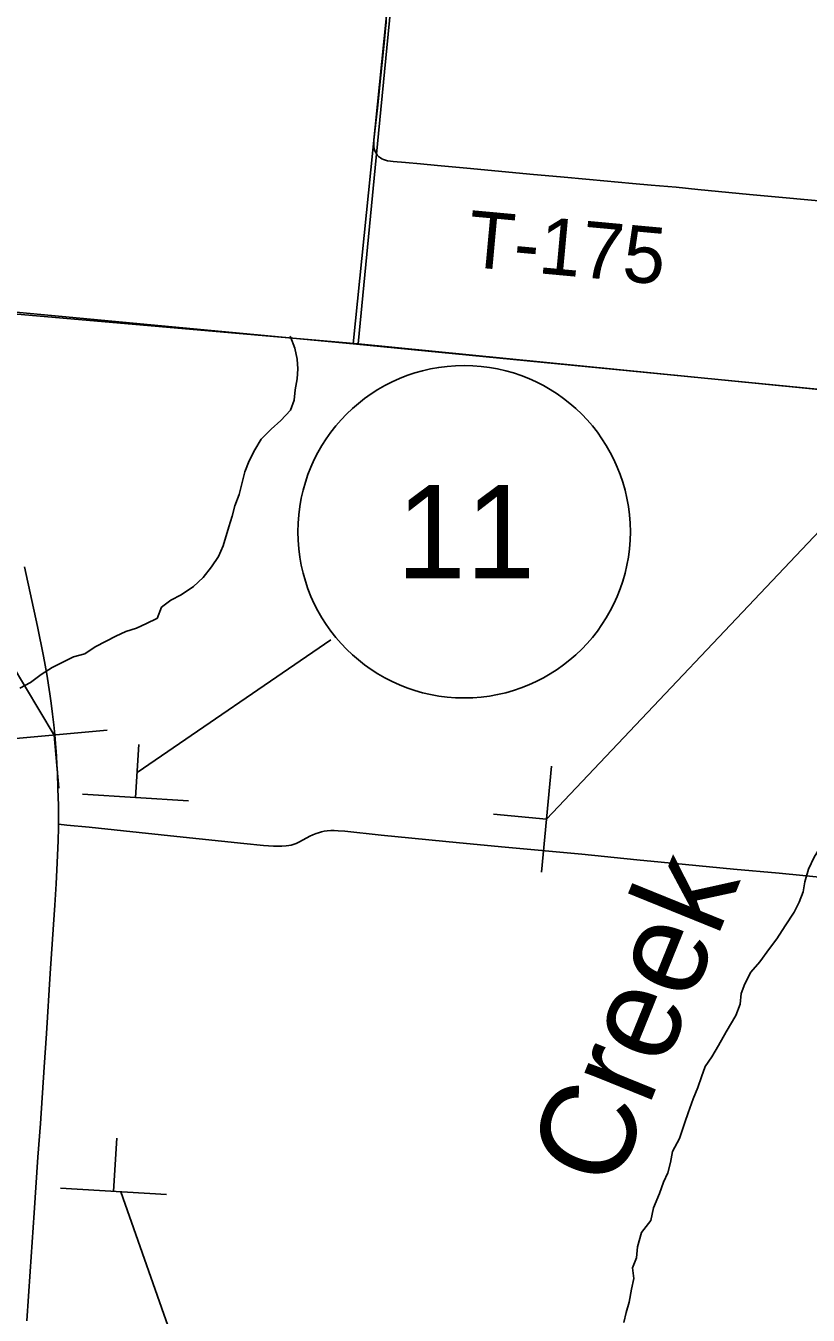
# Model space of a CAD drawing. Extents: x 0 to 1101, y 0 to 440.
# Drawn here: x 241.39 to 264.92, y 245.3 to 284.09 of the extents above; entities that cross this region are included whole.
import ezdxf

# ---------------------------------------------------------------- set-up
doc = ezdxf.new("R2010")
doc.units = 0
for name, color, linetype in [('Default', 7, 'Continuous'), ('GM_X_County_Road', 7, 'Continuous'), ('GM_X_Minor_River', 7, 'Continuous'), ('GM_X_Minor_River_Text', 7, 'Continuous'), ('GM_X_Section', 7, 'Continuous'), ('GM_X_State_Route', 7, 'Continuous'), ('GM_X_Township', 7, 'Continuous'), ('GM_X_Township_Road', 7, 'Continuous'), ('GM_X_Township_Road_Text', 7, 'Continuous'), ('GM_X_US_Route', 7, 'Continuous'), ('SH_Cut_Line', 7, 'Continuous'), ('SH_Masking', 7, 'Continuous'), ('SH_Text', 7, 'Continuous'), ('SN_P_Signs', 7, 'Continuous')]:
    doc.layers.add(name, color=color, linetype=linetype)

msp = doc.modelspace()

# ---------------------------------------------------------------- linework, layer by layer
at = {"layer": 'Default'}
for points in [[(242.369, 260.07), (242.37, 259.958), (242.362, 259.581), (242.335, 258.91), (242.298, 258.279), (242.256, 257.638), (242.219, 257.052), (242.12, 255.583), (242.012, 253.776), (241.943, 252.757), (241.827, 251.07), (241.753, 250.054), (241.635, 248.382), (241.519, 246.617), (241.423, 245.13)], [(265.572, 258.444), (264.05, 258.595), (262.677, 258.72), (261.228, 258.856), (259.762, 258.999), (258.111, 259.164), (255.809, 259.379), (254.436, 259.51), (252.079, 259.741), (250.986, 259.857), (250.783, 259.873), (250.662, 259.878), (250.561, 259.877), (250.45, 259.871), (250.36, 259.857), (250.278, 259.841), (250.191, 259.814), (250.116, 259.787), (250.019, 259.748), (249.931, 259.706), (249.624, 259.538), (249.518, 259.489), (249.459, 259.464), (249.373, 259.439), (249.296, 259.424), (249.217, 259.415), (249.091, 259.407), (248.991, 259.405), (248.841, 259.407), (248.541, 259.427), (247.946, 259.485), (245.925, 259.7), (244.33, 259.866), (243.292, 259.978), (242.625, 260.045), (242.369, 260.07)]]:
    msp.add_lwpolyline(points, dxfattribs=at)
at = {"layer": 'GM_X_County_Road'}
for points in [[(189.224, 280.089), (205.419, 278.858), (219.953, 277.58), (235.998, 275.889), (239.628, 275.54), (251.141, 274.543), (251.38, 274.519), (251.924, 280.12), (253.117, 292.401), (254.279, 304.355), (255.755, 319.941), (256.033, 323.55), (258.549, 348.4), (260.153, 364.832), (262.619, 390.471), (263.034, 394.781), (265.106, 419.025), (265.627, 425.107), (187.375, 425.107)], [(258.549, 348.4), (256.033, 323.55), (255.755, 319.941), (254.279, 304.355), (253.117, 292.401), (251.924, 280.12), (251.38, 274.519), (281.529, 271.532), (305.637, 269.297), (307.931, 269.05), (324.455, 267.133), (346.049, 265.027), (373.771, 262.138), (378.061, 261.761), (380.797, 261.323), (386.092, 260.749), (411.56, 258.243), (435.213, 255.629), (437.137, 278.176), (437.233, 279.3), (439.492, 305.784), (441.919, 334.219), (444.709, 367.542)]]:
    msp.add_lwpolyline(points, dxfattribs=at)
at = {"layer": 'GM_X_Minor_River'}
for points in [[(245.342, 266.259), (245.466, 266.598), (245.753, 266.812), (246.063, 266.969), (246.431, 267.218), (246.719, 267.49), (246.973, 267.807), (247.181, 268.126), (247.321, 268.445), (247.497, 269.015), (247.592, 269.334), (247.674, 269.642), (247.803, 269.984), (247.98, 270.669), (248.109, 270.999), (248.272, 271.33), (248.469, 271.648), (248.769, 271.954), (249.056, 272.215), (249.345, 272.521), (249.462, 272.828), (249.487, 273.137), (249.547, 273.468), (249.573, 273.765), (249.552, 274.063), (249.475, 274.384), (249.353, 274.728), (249.33, 274.751)], [(241.205, 264.165), (241.528, 264.327), (241.854, 264.569), (242.179, 264.788), (242.826, 265.1), (243.159, 265.193), (243.472, 265.4), (243.807, 265.573), (244.096, 265.725), (244.397, 265.864), (244.718, 265.969), (245.018, 266.109), (245.33, 266.259), (245.342, 266.259)], [(262.219, 253.415), (262.451, 253.825), (262.741, 254.314), (262.87, 254.656), (262.907, 254.976), (263.013, 255.272), (263.198, 255.614), (263.464, 255.932), (263.753, 256.329), (263.973, 256.625), (264.227, 257.011), (264.494, 257.42), (264.645, 257.728), (264.773, 258.035), (264.822, 258.332), (264.928, 258.72), (265.102, 259.073), (265.288, 259.392), (265.519, 259.687), (265.682, 260.017), (265.982, 260.438), (266.293, 260.709)], [(259.37, 245.081), (259.441, 245.378), (259.535, 245.697), (259.607, 246.085), (259.679, 246.405), (259.636, 246.726), (259.753, 247.022), (259.79, 247.353), (259.908, 247.787), (260.185, 248.15), (260.269, 248.527), (260.444, 248.96), (260.572, 249.302), (260.701, 249.586), (260.783, 249.895), (260.843, 250.226), (261.052, 250.613), (261.205, 251.092), (261.31, 251.388), (261.463, 251.81), (261.603, 252.152), (261.708, 252.471), (261.825, 252.779), (262.022, 253.074), (262.219, 253.415)]]:
    msp.add_lwpolyline(points, dxfattribs=at)
at = {"layer": 'GM_X_Section'}
for points in [[(254.28, 304.547), (251.23, 274.522), (221.544, 277.306), (223.979, 307.391)], [(284.164, 302.086), (281.404, 271.573), (251.23, 274.522), (254.28, 304.547)]]:
    msp.add_lwpolyline(points, close=True, dxfattribs=at)
at = {"layer": 'GM_X_State_Route'}
msp.add_lwpolyline([(242.369, 260.07), (242.625, 260.045), (243.292, 259.978), (244.33, 259.866), (245.925, 259.7), (247.946, 259.485), (248.541, 259.427), (248.841, 259.407), (248.991, 259.405), (249.091, 259.407), (249.217, 259.415), (249.296, 259.424), (249.373, 259.439), (249.459, 259.464), (249.518, 259.489), (249.624, 259.538), (249.931, 259.706), (250.019, 259.748), (250.116, 259.787), (250.191, 259.814), (250.278, 259.841), (250.36, 259.857), (250.45, 259.871), (250.561, 259.877), (250.662, 259.878), (250.783, 259.873), (250.986, 259.857), (252.079, 259.741), (254.436, 259.51), (255.809, 259.379), (258.111, 259.164), (259.762, 258.999), (261.228, 258.856), (262.677, 258.72), (264.05, 258.595), (265.572, 258.444)], dxfattribs=at)
at = {"layer": 'GM_X_Township'}
msp.add_lwpolyline([(189.224, 280.089), (205.419, 278.858), (219.953, 277.58), (235.998, 275.889), (239.628, 275.54), (251.141, 274.543), (251.38, 274.519), (281.529, 271.532), (305.637, 269.297), (307.931, 269.05), (324.455, 267.133), (346.049, 265.027), (373.771, 262.138), (378.061, 261.761), (380.797, 261.323), (380.697, 259.316), (380.197, 255.256), (378.028, 238.099), (373.82, 204.757), (373.469, 201.961), (371.877, 189.376), (367.226, 152.429)], dxfattribs=at)
at = {"layer": 'GM_X_Township_Road'}
for points in [[(252.159, 284.495), (252.18, 284.464), (252.197, 284.432), (252.212, 284.401), (252.225, 284.343), (252.231, 284.294), (252.229, 284.242), (252.227, 284.183), (252.208, 284.005), (252.162, 283.559), (252.065, 282.597), (251.965, 281.61), (251.859, 280.655), (251.852, 280.527), (251.857, 280.45), (251.864, 280.405), (251.876, 280.355), (251.893, 280.305), (251.922, 280.25), (251.953, 280.205)], [(251.953, 280.205), (251.958, 280.196), (251.994, 280.158), (252.023, 280.132), (252.056, 280.111), (252.097, 280.085), (252.141, 280.063), (252.204, 280.041), (252.271, 280.025), (252.358, 280.01), (252.441, 280.001), (252.811, 279.97), (253.263, 279.932), (253.768, 279.887), (254.209, 279.848), (254.652, 279.808), (256.657, 279.617), (257.473, 279.54), (258.346, 279.459), (259.637, 279.345), (260.197, 279.295), (260.945, 279.229), (261.605, 279.164), (263.153, 279.011), (265.9, 278.759)]]:
    msp.add_lwpolyline(points, dxfattribs=at)
at = {"layer": 'GM_X_US_Route'}
msp.add_lwpolyline([(241.423, 245.13), (241.519, 246.617), (241.635, 248.382), (241.753, 250.054), (241.827, 251.07), (241.943, 252.757), (242.012, 253.776), (242.12, 255.583), (242.219, 257.052), (242.256, 257.638), (242.298, 258.279), (242.335, 258.91), (242.362, 259.581), (242.37, 259.958), (242.369, 260.07), (242.367, 260.631), (242.355, 261.129), (242.338, 261.615), (242.325, 261.867), (242.308, 262.121), (242.256, 262.755), (242.229, 263.06), (242.19, 263.383), (242.15, 263.714), (242.111, 263.992), (242.019, 264.584), (241.923, 265.129), (241.741, 266.012), (241.351, 267.81)], dxfattribs=at)
at = {"layer": 'SH_Cut_Line'}
for points in [[(445.064, 254.562), (435.213, 255.629), (411.56, 258.243), (386.092, 260.749), (380.797, 261.323), (378.061, 261.761), (373.771, 262.138), (346.049, 265.027), (324.455, 267.133), (307.931, 269.05), (305.637, 269.297), (281.529, 271.532), (251.38, 274.519), (251.141, 274.543), (239.628, 275.54), (235.998, 275.889), (219.953, 277.58), (205.419, 278.858), (189.224, 280.089)], [(189.224, 280.089), (205.419, 278.858), (219.953, 277.58), (235.998, 275.889), (239.628, 275.54), (251.141, 274.543), (251.38, 274.519), (281.529, 271.532), (305.637, 269.297), (307.931, 269.05), (324.455, 267.133), (346.049, 265.027), (373.771, 262.138), (378.061, 261.761), (380.797, 261.323), (386.092, 260.749), (411.56, 258.243), (435.213, 255.629), (445.064, 254.562)]]:
    msp.add_lwpolyline(points, dxfattribs=at)
at = {"layer": 'SH_Masking'}
msp.add_circle((254.571, 268.868), 5, dxfattribs=at)
at = {"layer": 'SH_Text'}
for p, q in [((235.272, 274.357), (242.241, 262.752)), ((269.192, 273.059), (257.049, 260.22)), ((250.56, 265.616), (244.733, 261.622)), ((246.6, 242.325), (244.246, 249.012))]:
    msp.add_line(p, q, dxfattribs=at)
msp.add_circle((254.571, 268.868), 5, dxfattribs=at)
at = {"layer": 'SN_P_Signs'}
for p, q in [((243.835, 262.894), (240.647, 262.609)), ((242.241, 262.752), (242.384, 261.158)), ((244.686, 260.868), (244.786, 262.465)), ((256.9, 258.627), (257.199, 261.813)), ((243.089, 260.968), (246.283, 260.769)), ((257.049, 260.22), (255.456, 260.369)), ((244.027, 249.026), (244.127, 250.623)), ((242.43, 249.126), (245.624, 248.926))]:
    msp.add_line(p, q, dxfattribs=at)

# ---------------------------------------------------------------- texts
at = {"layer": 'GM_X_Minor_River_Text'}
msp.add_text('Creek', height=2.8404, rotation=67.9153, dxfattribs=at).set_placement((259.082, 248.997))
at = {"layer": 'GM_X_Township_Road_Text'}
msp.add_text('T-175', height=1.7045, rotation=354.7418, dxfattribs=at).set_placement((254.623, 276.844))
at = {"layer": 'SH_Text'}
msp.add_text('11', height=2.8, rotation=360, dxfattribs=at).set_placement((252.538, 267.468))

doc.saveas('drawing.dxf')
